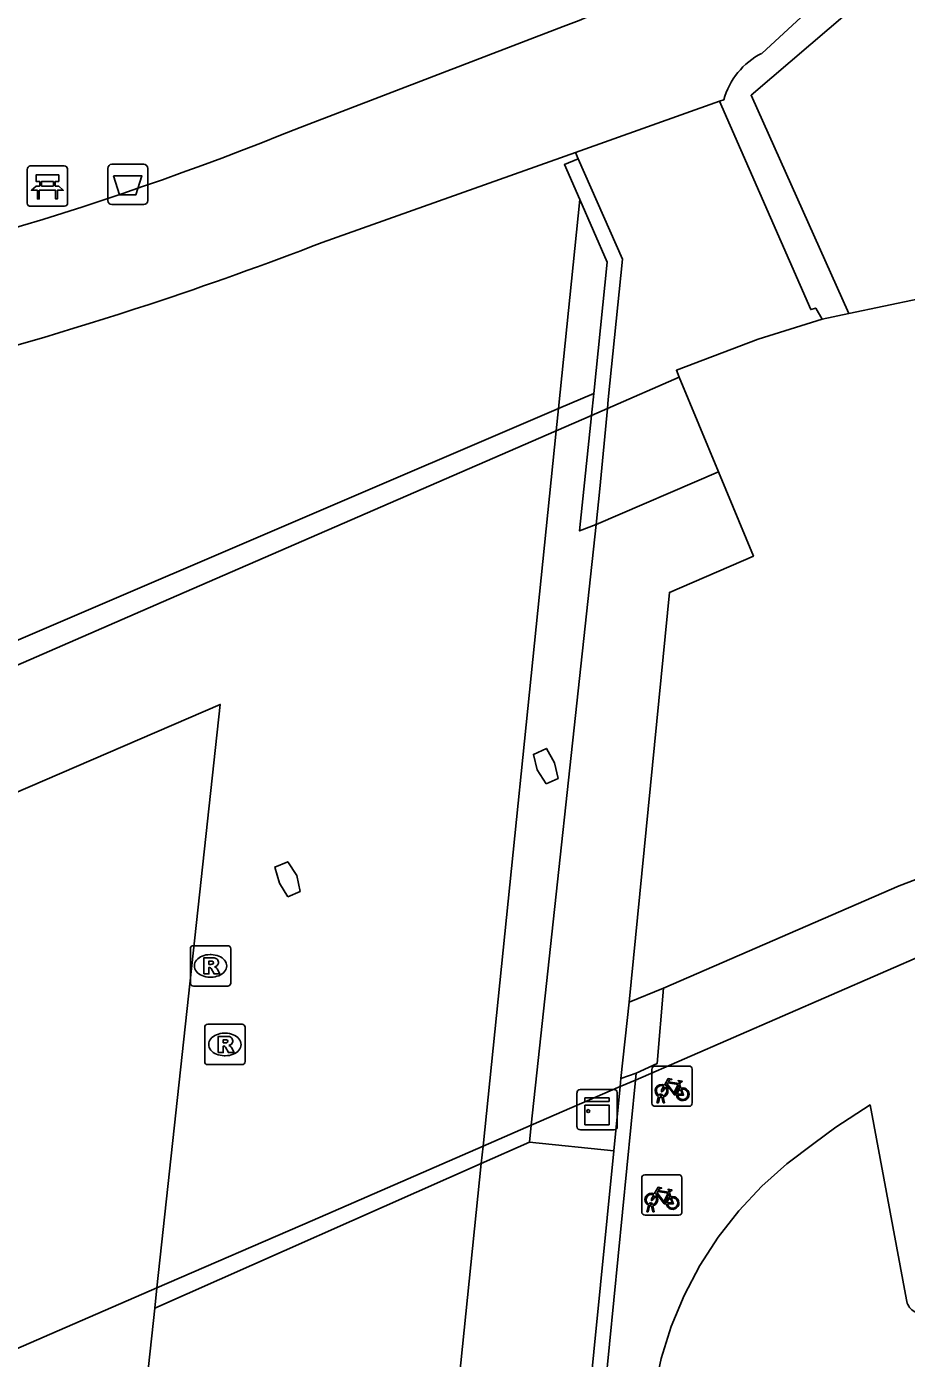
# Model space of a CAD drawing. Extents: x 162026 to 163499, y 387297 to 388169.
# Drawn here: x 162585.7 to 162607.53, y 387595.81 to 387628.86 of the extents above; entities that cross this region are included whole.
import ezdxf

# ---------------------------------------------------------------- set-up
doc = ezdxf.new("R2010")
doc.units = 0
for name, color, linetype in [('IMGEO_Afvalbak', 7, 'Continuous'), ('IMGEO_Bank', 7, 'Continuous'), ('IMGEO_Fietsenrek', 7, 'Continuous'), ('IMGEO_Groenvoorziening', 7, 'Continuous'), ('IMGEO_Kast', 7, 'Continuous'), ('IMGEO_Meer_plas_ven_vijver', 7, 'Continuous'), ('IMGEO_Muur', 7, 'Continuous'), ('IMGEO_Pand', 7, 'Continuous'), ('IMGEO_Pand_overbouw', 7, 'Continuous'), ('IMGEO_Rioolput', 7, 'Continuous'), ('IMGEO_Voetpad_gesloten', 7, 'Continuous'), ('IMGEO_Voetpad_halfverhard', 7, 'Continuous'), ('IMGEO_Voetpad_open', 7, 'Continuous')]:
    doc.layers.add(name, color=color, linetype=linetype)

msp = doc.modelspace()

# ---------------------------------------------------------------- linework, layer by layer
at = {"layer": 'IMGEO_Afvalbak'}
for p, q in [((162587.712, 387624.545), (162587.712, 387625.345)), ((162587.712, 387625.345), (162587.712, 387624.545)), ((162587.812, 387625.445), (162588.602, 387625.445)), ((162588.602, 387625.445), (162587.812, 387625.445)), ((162588.702, 387625.345), (162588.702, 387624.545)), ((162588.702, 387624.545), (162588.702, 387625.345)), ((162588.602, 387624.445), (162587.812, 387624.445)), ((162587.812, 387624.445), (162588.602, 387624.445))]:
    msp.add_line(p, q, dxfattribs=at)
msp.add_lwpolyline([(162587.855, 387625.159), (162588.559, 387625.159), (162588.41, 387624.689), (162588.004, 387624.689), (162587.855, 387625.159)], dxfattribs=at)
for centre, start, end in [((162587.812, 387625.345), 90, 180), ((162587.812, 387625.345), 90, 180), ((162588.602, 387625.345), 0, 90), ((162588.602, 387625.345), 360, 90), ((162587.812, 387624.545), 180, 270), ((162587.812, 387624.545), 180, 270), ((162588.602, 387624.545), 270, 0), ((162588.602, 387624.545), 270, 0)]:
    msp.add_arc(centre, 0.1, start, end, dxfattribs=at)
at = {"layer": 'IMGEO_Bank'}
for p, q in [((162585.712, 387624.479), (162585.712, 387625.32)), ((162585.712, 387625.32), (162585.712, 387624.479)), ((162585.787, 387625.404), (162586.628, 387625.404)), ((162586.628, 387625.404), (162585.787, 387625.404)), ((162586.712, 387625.329), (162586.712, 387624.488)), ((162586.712, 387624.488), (162586.712, 387625.329)), ((162586.021, 387624.91), (162586.021, 387625.016)), ((162586.065, 387625.016), (162586.065, 387624.91)), ((162586.353, 387625.022), (162586.071, 387625.022)), ((162586.071, 387624.904), (162586.353, 387624.904)), ((162586.359, 387624.91), (162586.359, 387625.016)), ((162586.403, 387625.016), (162586.403, 387624.91)), ((162586.409, 387624.802), (162586.016, 387624.802)), ((162586.637, 387624.404), (162585.796, 387624.404)), ((162585.796, 387624.404), (162586.637, 387624.404))]:
    msp.add_line(p, q, dxfattribs=at)
for points in [[(162586.015, 387625.022), (162585.929, 387625.022), (162585.929, 387625.183), (162586.492, 387625.183), (162586.492, 387625.022), (162586.409, 387625.022)], [(162585.959, 387624.802), (162585.817, 387624.802), (162585.929, 387624.904), (162586.015, 387624.904)], [(162586.409, 387624.904), (162586.492, 387624.904), (162586.604, 387624.802), (162586.465, 387624.802)], [(162586.009, 387624.795), (162586.009, 387624.588), (162585.966, 387624.588), (162585.966, 387624.795)], [(162586.459, 387624.795), (162586.459, 387624.588), (162586.415, 387624.588), (162586.415, 387624.795)]]:
    msp.add_lwpolyline(points, dxfattribs=at)
for centre, radius, start, end in [((162585.79, 387625.326), 0.0779, 92.4484, 184.2845), ((162585.79, 387625.326), 0.0779, 92.4484, 184.2845), ((162586.634, 387625.326), 0.0779, 2.4484, 94.2845), ((162586.634, 387625.326), 0.0779, 2.4484, 94.2845), ((162586.014, 387625.015), 0.00671, 2.8957, 87.1043), ((162586.014, 387624.911), 0.00671, 272.8957, 357.1043), ((162586.071, 387625.015), 0.00671, 92.8957, 177.1043), ((162586.071, 387624.911), 0.00671, 182.8957, 267.1043), ((162586.353, 387625.015), 0.00671, 2.8957, 87.1043), ((162586.353, 387624.911), 0.00671, 272.8957, 357.1043), ((162586.41, 387625.015), 0.00671, 92.8957, 177.1043), ((162586.41, 387624.911), 0.00671, 182.8957, 267.1043), ((162585.959, 387624.795), 0.00671, 2.8957, 87.1043), ((162586.016, 387624.795), 0.00671, 92.8957, 177.1043), ((162586.408, 387624.795), 0.00671, 2.8957, 87.1043), ((162586.465, 387624.795), 0.00671, 92.8957, 177.1043), ((162585.79, 387624.482), 0.0779, 182.4484, 274.2845), ((162585.79, 387624.482), 0.0779, 182.4484, 274.2845), ((162586.634, 387624.482), 0.0779, 272.4484, 4.2845), ((162586.634, 387624.482), 0.0779, 272.4484, 4.2845)]:
    msp.add_arc(centre, radius, start, end, dxfattribs=at)
at = {"layer": 'IMGEO_Fietsenrek'}
for p, q in [((162601.288, 387603.066), (162602.129, 387603.066)), ((162602.129, 387603.066), (162601.288, 387603.066)), ((162601.213, 387602.141), (162601.213, 387602.982)), ((162601.213, 387602.982), (162601.213, 387602.141)), ((162602.213, 387602.991), (162602.213, 387602.15)), ((162602.213, 387602.15), (162602.213, 387602.991)), ((162601.9, 387602.615), (162601.936, 387602.52)), ((162602.138, 387602.066), (162601.297, 387602.066)), ((162601.297, 387602.066), (162602.138, 387602.066)), ((162601.34, 387602.15), (162601.379, 387602.31)), ((162601.374, 387602.15), (162601.34, 387602.15)), ((162601.409, 387602.298), (162601.374, 387602.15)), ((162601.451, 387602.322), (162601.45, 387602.326)), ((162601.492, 387602.15), (162601.458, 387602.292)), ((162601.482, 387602.333), (162601.483, 387602.326)), ((162601.49, 387602.296), (162601.525, 387602.15)), ((162601.525, 387602.15), (162601.492, 387602.15)), ((162600.96, 387599.441), (162600.96, 387600.282)), ((162600.96, 387600.282), (162600.96, 387599.441)), ((162601.035, 387600.366), (162601.876, 387600.366)), ((162601.876, 387600.366), (162601.035, 387600.366)), ((162601.96, 387600.291), (162601.96, 387599.45)), ((162601.96, 387599.45), (162601.96, 387600.291)), ((162601.647, 387599.915), (162601.683, 387599.82)), ((162601.087, 387599.45), (162601.126, 387599.61)), ((162601.121, 387599.45), (162601.087, 387599.45)), ((162601.156, 387599.598), (162601.121, 387599.45)), ((162601.198, 387599.622), (162601.197, 387599.626)), ((162601.239, 387599.45), (162601.205, 387599.592)), ((162601.229, 387599.633), (162601.23, 387599.626)), ((162601.237, 387599.596), (162601.272, 387599.45)), ((162601.272, 387599.45), (162601.239, 387599.45)), ((162601.885, 387599.366), (162601.044, 387599.366)), ((162601.044, 387599.366), (162601.885, 387599.366))]:
    msp.add_line(p, q, dxfattribs=at)
for points in [[(162601.526, 387602.592), (162601.621, 387602.756), (162601.707, 387602.742), (162601.709, 387602.733), (162601.653, 387602.722), (162601.626, 387602.677), (162601.882, 387602.636)], [(162601.882, 387602.636), (162601.907, 387602.685), (162601.901, 387602.689), (162601.878, 387602.693), (162601.866, 387602.7), (162601.865, 387602.703), (162601.867, 387602.708), (162601.962, 387602.693), (162601.964, 387602.683), (162601.954, 387602.67), (162601.942, 387602.664), (162601.928, 387602.67), (162601.9, 387602.615)], [(162601.547, 387602.54), (162601.495, 387602.45), (162601.455, 387602.425), (162601.456, 387602.472), (162601.511, 387602.566)], [(162601.822, 387602.348), (162601.772, 387602.348), (162601.581, 387602.599), (162601.562, 387602.567)], [(162601.869, 387602.611), (162601.612, 387602.652), (162601.595, 387602.623), (162601.762, 387602.403), (162601.869, 387602.611)], [(162601.917, 387602.513), (162601.887, 387602.59), (162601.778, 387602.372), (162601.821, 387602.372)], [(162601.851, 387602.372), (162601.971, 387602.371), (162601.927, 387602.485)], [(162601.947, 387602.492), (162602.002, 387602.347), (162601.852, 387602.347)], [(162601.273, 387599.892), (162601.368, 387600.056), (162601.454, 387600.042), (162601.456, 387600.033), (162601.4, 387600.022), (162601.373, 387599.977), (162601.629, 387599.936)], [(162601.294, 387599.84), (162601.242, 387599.75), (162601.202, 387599.725), (162601.203, 387599.772), (162601.258, 387599.866)], [(162601.569, 387599.648), (162601.519, 387599.648), (162601.328, 387599.899), (162601.309, 387599.867)], [(162601.616, 387599.911), (162601.359, 387599.952), (162601.342, 387599.923), (162601.509, 387599.703), (162601.616, 387599.911)], [(162601.664, 387599.813), (162601.634, 387599.89), (162601.525, 387599.672), (162601.568, 387599.672)], [(162601.598, 387599.672), (162601.718, 387599.671), (162601.674, 387599.785)], [(162601.694, 387599.792), (162601.749, 387599.647), (162601.599, 387599.647)], [(162601.629, 387599.936), (162601.654, 387599.985), (162601.648, 387599.989), (162601.625, 387599.993), (162601.613, 387600), (162601.612, 387600.003), (162601.614, 387600.008), (162601.709, 387599.993), (162601.711, 387599.983), (162601.701, 387599.97), (162601.689, 387599.964), (162601.675, 387599.97), (162601.647, 387599.915)]]:
    msp.add_lwpolyline(points, dxfattribs=at)
for centre, radius, start, end in [((162601.291, 387602.988), 0.0779, 92.4484, 184.2845), ((162601.291, 387602.988), 0.0779, 92.4484, 184.2845), ((162602.135, 387602.988), 0.0779, 2.4484, 94.2845), ((162602.135, 387602.988), 0.0779, 2.4484, 94.2845), ((162601.453, 387602.451), 0.159, 62.6766, 242.1369), ((162601.453, 387602.451), 0.129, 63.3192, 238.903), ((162601.433, 387602.322), 0.0499, 12.8025, 158.6934), ((162601.453, 387602.451), 0.129, 283.6043, 43.4302), ((162601.453, 387602.451), 0.159, 283.5766, 46.6042), ((162601.98, 387602.367), 0.159, 113.3408, 178.3217), ((162601.98, 387602.367), 0.159, 187.0065, 105.7708), ((162601.98, 387602.367), 0.129, 113.923, 177.9556), ((162601.98, 387602.367), 0.129, 188.6715, 104.5883), ((162601.291, 387602.144), 0.0779, 182.4484, 274.2845), ((162601.291, 387602.144), 0.0779, 182.4484, 274.2845), ((162601.453, 387602.451), 0.159, 253.9967, 271.7867), ((162601.433, 387602.322), 0.0174, 12.8025, 163.4502), ((162601.453, 387602.451), 0.129, 253.415, 269.0204), ((162602.135, 387602.144), 0.0779, 272.4484, 4.2845), ((162602.135, 387602.144), 0.0779, 272.4484, 4.2845), ((162601.038, 387600.288), 0.0779, 92.4484, 184.2845), ((162601.038, 387600.288), 0.0779, 92.4484, 184.2845), ((162601.882, 387600.288), 0.0779, 2.4484, 94.2845), ((162601.882, 387600.288), 0.0779, 2.4484, 94.2845), ((162601.2, 387599.751), 0.159, 62.6766, 242.1369), ((162601.2, 387599.751), 0.129, 63.3192, 238.903), ((162601.2, 387599.751), 0.129, 283.6043, 43.4302), ((162601.2, 387599.751), 0.159, 283.5766, 46.6042), ((162601.727, 387599.667), 0.159, 113.3408, 178.3217), ((162601.727, 387599.667), 0.159, 187.0065, 105.7708), ((162601.727, 387599.667), 0.129, 113.923, 177.9556), ((162601.727, 387599.667), 0.129, 188.6715, 104.5883), ((162601.038, 387599.444), 0.0779, 182.4484, 274.2845), ((162601.038, 387599.444), 0.0779, 182.4484, 274.2845), ((162601.18, 387599.622), 0.0499, 12.8025, 158.6934), ((162601.2, 387599.751), 0.159, 253.9967, 271.7867), ((162601.18, 387599.622), 0.0174, 12.8025, 163.4502), ((162601.2, 387599.751), 0.129, 253.415, 269.0204), ((162601.882, 387599.444), 0.0779, 272.4484, 4.2845), ((162601.882, 387599.444), 0.0779, 272.4484, 4.2845)]:
    msp.add_arc(centre, radius, start, end, dxfattribs=at)
at = {"layer": 'IMGEO_Groenvoorziening'}
msp.add_lwpolyline([(162593.206, 387563.663), (162596.98, 387600.644)], dxfattribs=at)
at = {"layer": 'IMGEO_Kast'}
for p, q in [((162599.355, 387601.558), (162599.355, 387602.399)), ((162599.355, 387602.399), (162599.355, 387601.558)), ((162599.43, 387602.483), (162600.271, 387602.483)), ((162600.271, 387602.483), (162599.43, 387602.483)), ((162600.355, 387602.408), (162600.355, 387601.567)), ((162600.355, 387601.567), (162600.355, 387602.408)), ((162600.28, 387601.483), (162599.439, 387601.483)), ((162599.439, 387601.483), (162600.28, 387601.483))]:
    msp.add_line(p, q, dxfattribs=at)
for points in [[(162599.55, 387602.273), (162600.15, 387602.273), (162600.15, 387602.188), (162599.55, 387602.188), (162599.55, 387602.273)], [(162599.55, 387602.098), (162600.15, 387602.098), (162600.15, 387601.609), (162599.55, 387601.609), (162599.55, 387602.098)]]:
    msp.add_lwpolyline(points, dxfattribs=at)
msp.add_circle((162599.634, 387601.947), 0.0377, dxfattribs=at)
for centre, start, end in [((162599.433, 387602.405), 92.4484, 184.2845), ((162599.433, 387602.405), 92.4484, 184.2845), ((162600.277, 387602.405), 2.4484, 94.2845), ((162600.277, 387602.405), 2.4484, 94.2845), ((162599.433, 387601.561), 182.4484, 274.2845), ((162599.433, 387601.561), 182.4484, 274.2845), ((162600.277, 387601.561), 272.4484, 4.2845), ((162600.277, 387601.561), 272.4484, 4.2845)]:
    msp.add_arc(centre, 0.0779, start, end, dxfattribs=at)
at = {"layer": 'IMGEO_Meer_plas_ven_vijver'}
msp.add_lwpolyline([(162535.896, 387574.133), (162534.981, 387570.755), (162562.211, 387582.543), (162587.069, 387580.384), (162588.875, 387597.053)], dxfattribs=at)
at = {"layer": 'IMGEO_Muur'}
for points in [[(162598.588, 387610.069), (162598.37, 387610.42), (162598.274, 387610.8), (162598.598, 387610.949), (162598.795, 387610.589), (162598.885, 387610.204), (162598.588, 387610.069)], [(162592.179, 387607.267), (162591.968, 387607.608), (162591.856, 387608.003), (162592.175, 387608.136), (162592.398, 387607.796), (162592.481, 387607.401), (162592.179, 387607.267)]]:
    msp.add_lwpolyline(points, dxfattribs=at)
at = {"layer": 'IMGEO_Pand'}
for points in [[(162608.71, 387622.287), (162606.105, 387621.74)], [(162605.442, 387621.601), (162603.849, 387621.104), (162601.821, 387620.335), (162601.892, 387620.163)], [(162606.105, 387621.74), (162605.442, 387621.601)], [(162601.892, 387620.163), (162602.866, 387617.813)], [(162602.866, 387617.813), (162603.732, 387615.724), (162601.647, 387614.819), (162600.653, 387604.649)], [(162601.503, 387605.002), (162607.351, 387607.541), (162609.072, 387608.191), (162610.417, 387608.442), (162610.657, 387606.848)], [(162600.653, 387604.649), (162601.503, 387605.002)]]:
    msp.add_lwpolyline(points, dxfattribs=at)
at = {"layer": 'IMGEO_Pand_overbouw'}
for points in [[(162592.789, 387599.235), (162597.024, 387601.076), (162598.221, 387601.596), (162600.425, 387602.554), (162600.804, 387602.719), (162608.107, 387605.894), (162610.697, 387606.556), (162610.657, 387606.848), (162610.417, 387608.442), (162609.072, 387608.191), (162607.351, 387607.541), (162601.503, 387605.002), (162600.653, 387604.649), (162601.647, 387614.819), (162603.732, 387615.724), (162602.866, 387617.813), (162601.892, 387620.163), (162600.11, 387619.387), (162599.715, 387619.215), (162598.837, 387618.833), (162589.229, 387614.65), (162562.047, 387602.816)], [(162515.65, 387580.277), (162519.117, 387581.76), (162518.991, 387582.123), (162519.405, 387582.313), (162527.391, 387585.763), (162528.323, 387586.18), (162525.655, 387576.16), (162522.764, 387574.851), (162523.891, 387572.131), (162524.89, 387569.718), (162526.971, 387570.622), (162527.405, 387570.811), (162530.712, 387572.249), (162534.116, 387573.729), (162535.981, 387574.539), (162588.93, 387597.558), (162592.789, 387599.235)]]:
    msp.add_lwpolyline(points, dxfattribs=at)
at = {"layer": 'IMGEO_Rioolput'}
for p, q in [((162589.835, 387606.052), (162590.687, 387606.052)), ((162589.76, 387605.126), (162589.76, 387605.978)), ((162590.248, 387605.832), (162590.273, 387605.832)), ((162590.761, 387605.978), (162590.761, 387605.126)), ((162590.687, 387605.052), (162589.835, 387605.052)), ((162590.271, 387605.272), (162590.246, 387605.272)), ((162590.115, 387603.175), (162590.115, 387604.027)), ((162590.19, 387604.101), (162591.042, 387604.101)), ((162591.116, 387604.027), (162591.116, 387603.175)), ((162590.603, 387603.881), (162590.628, 387603.881)), ((162591.042, 387603.101), (162590.19, 387603.101)), ((162590.626, 387603.321), (162590.601, 387603.321))]:
    msp.add_line(p, q, dxfattribs=at)
for points in [[(162589.835, 387606.052), (162590.687, 387606.052)], [(162589.76, 387605.126), (162589.76, 387605.978)], [(162590.349, 387605.75), (162590.097, 387605.752), (162590.097, 387605.352)], [(162590.275, 387605.671), (162590.221, 387605.671), (162590.221, 387605.59)], [(162590.761, 387605.978), (162590.761, 387605.126)], [(162590.097, 387605.352), (162590.221, 387605.352), (162590.221, 387605.514), (162590.232, 387605.514)], [(162590.221, 387605.59), (162590.273, 387605.59)], [(162590.279, 387605.485), (162590.35, 387605.352), (162590.49, 387605.352), (162590.425, 387605.478)], [(162590.687, 387605.052), (162589.835, 387605.052)], [(162590.115, 387603.175), (162590.115, 387604.027)], [(162590.19, 387604.101), (162591.042, 387604.101)], [(162591.116, 387604.027), (162591.116, 387603.175)], [(162590.704, 387603.799), (162590.452, 387603.801), (162590.452, 387603.401)], [(162590.63, 387603.72), (162590.576, 387603.72), (162590.576, 387603.639)], [(162590.452, 387603.401), (162590.576, 387603.401), (162590.576, 387603.563), (162590.587, 387603.563)], [(162590.576, 387603.639), (162590.628, 387603.639)], [(162590.634, 387603.534), (162590.705, 387603.401), (162590.845, 387603.401), (162590.78, 387603.527)], [(162591.042, 387603.101), (162590.19, 387603.101)]]:
    msp.add_lwpolyline(points, dxfattribs=at)
for centre, radius, start, end in [((162589.837, 387605.976), 0.0765, 91.552, 178.448), ((162589.837, 387605.976), 0.0765, 91.552, 178.448), ((162590.685, 387605.976), 0.0765, 1.552, 88.448), ((162590.685, 387605.976), 0.0765, 1.552, 88.448), ((162590.281, 387605.575), 0.0964, 77.0061, 93.1865), ((162590.348, 387605.64), 0.109, 350.3612, 89.416), ((162590.231, 387605.461), 0.0533, 26.0293, 88.6989), ((162590.257, 387605.779), 0.19, 274.7715, 282.9687), ((162590.295, 387605.632), 0.0378, 276.6634, 79.6772), ((162590.346, 387605.64), 0.112, 277.5842, 350.9817), ((162590.33, 387605.425), 0.108, 29.5134, 73.7905), ((162589.837, 387605.128), 0.0765, 181.552, 268.448), ((162589.837, 387605.128), 0.0765, 181.552, 268.448), ((162590.685, 387605.128), 0.0765, 271.552, 358.448), ((162590.685, 387605.128), 0.0765, 271.552, 358.448), ((162590.192, 387604.025), 0.0765, 91.552, 178.448), ((162590.192, 387604.025), 0.0765, 91.552, 178.448), ((162591.04, 387604.025), 0.0765, 1.552, 88.448), ((162591.04, 387604.025), 0.0765, 1.552, 88.448), ((162590.636, 387603.624), 0.0964, 77.0061, 93.1865), ((162590.65, 387603.681), 0.0378, 276.6634, 79.6772), ((162590.703, 387603.689), 0.109, 350.3612, 89.416), ((162590.586, 387603.51), 0.0533, 26.0293, 88.6989), ((162590.612, 387603.828), 0.19, 274.7715, 282.9687), ((162590.701, 387603.689), 0.112, 277.5842, 350.9817), ((162590.685, 387603.474), 0.108, 29.5134, 73.7905), ((162590.192, 387603.177), 0.0765, 181.552, 268.448), ((162590.192, 387603.177), 0.0765, 181.552, 268.448), ((162591.04, 387603.177), 0.0765, 271.552, 358.448), ((162591.04, 387603.177), 0.0765, 271.552, 358.448)]:
    msp.add_arc(centre, radius, start, end, dxfattribs=at)
for centre, major_axis, ratio, start_param, end_param in [((162590.247, 387605.552), (-0.387, 0.002), 0.722429, 4.712389, 7.853982), ((162590.272, 387605.552), (-0.39, 0.002), 0.717154, 1.570796, 4.712389), ((162590.602, 387603.601), (-0.387, 0.002), 0.722429, 4.712389, 7.853982), ((162590.627, 387603.601), (-0.39, 0.002), 0.717154, 1.570796, 4.712389)]:
    msp.add_ellipse(centre, major_axis=major_axis, ratio=ratio, start_param=start_param, end_param=end_param, dxfattribs=at)
at = {"layer": 'IMGEO_Voetpad_gesloten'}
for points in [[(162598.837, 387618.833), (162589.229, 387614.65), (162562.047, 387602.816)], [(162597.024, 387601.076), (162598.837, 387618.833)], [(162588.93, 387597.558), (162590.5, 387612.04), (162567.893, 387602.287), (162562.047, 387602.816)], [(162597.024, 387601.076), (162592.789, 387599.235), (162588.93, 387597.558)], [(162596.98, 387600.644), (162597.024, 387601.076)], [(162596.98, 387600.644), (162588.875, 387597.053)], [(162588.875, 387597.053), (162588.93, 387597.558)]]:
    msp.add_lwpolyline(points, dxfattribs=at)
at = {"layer": 'IMGEO_Voetpad_halfverhard'}
for points in [[(162599.01, 387628.862), (162592.483, 387626.36)], [(162593.029, 387623.505), (162598.69, 387625.516), (162599.315, 387625.739)]]:
    msp.add_lwpolyline(points, dxfattribs=at)
for centre, radius, start, end in [((162592.941, 387644.966), 17.209, 290.6482, 313.2545), ((162562.659, 387699.771), 79.238, 280.03319, 292.1097), ((162560.329, 387708.058), 90.656, 288.26394, 291.14354), ((162560.329, 387708.135), 90.729, 280.32476, 288.2487)]:
    msp.add_arc(centre, radius, start, end, dxfattribs=at)
at = {"layer": 'IMGEO_Voetpad_open'}
for points in [[(162606.105, 387621.74), (162603.677, 387627.16), (162610.507, 387633.006), (162614.1, 387636.843), (162617.279, 387640.638), (162618.816, 387640.986), (162620.536, 387640.696), (162662.633, 387617.821), (162663.557, 387616.229), (162661.985, 387599.524), (162658.755, 387596.122)], [(162603.938, 387628.199), (162609.866, 387633.67), (162616.08, 387640.286)], [(162599.315, 387625.739), (162602.892, 387627.009)], [(162602.892, 387627.009), (162602.999, 387627.047)], [(162602.892, 387627.009), (162605.157, 387621.84), (162605.279, 387621.875), (162605.442, 387621.601)], [(162599.423, 387624.575), (162599.043, 387625.44), (162599.387, 387625.577)], [(162599.387, 387625.577), (162599.315, 387625.739)], [(162599.387, 387625.577), (162600.486, 387623.095), (162600.13, 387619.605), (162600.11, 387619.387)], [(162598.893, 387619.385), (162599.423, 387624.575)], [(162599.771, 387619.761), (162600.107, 387623.019), (162599.423, 387624.575)], [(162600.11, 387619.387), (162601.892, 387620.163)], [(162598.893, 387619.385), (162599.771, 387619.761)], [(162599.771, 387619.761), (162599.715, 387619.215)], [(162560.534, 387602.953), (162598.893, 387619.385)], [(162598.893, 387619.385), (162598.837, 387618.833)], [(162600.11, 387619.387), (162599.715, 387619.215)], [(162599.831, 387616.502), (162599.925, 387617.395), (162600.11, 387619.387)], [(162599.715, 387619.215), (162598.837, 387618.833)], [(162599.831, 387616.502), (162599.42, 387616.347), (162599.715, 387619.215)], [(162602.866, 387617.813), (162599.831, 387616.502)], [(162599.831, 387616.502), (162598.221, 387601.596)], [(162608.107, 387605.894), (162600.804, 387602.719)], [(162600.821, 387602.893), (162601.345, 387603.131), (162601.503, 387605.002)], [(162600.445, 387602.754), (162600.653, 387604.649)], [(162600.804, 387602.719), (162597.04, 387564.495), (162596.8, 387564.531)], [(162600.445, 387602.754), (162600.425, 387602.554)], [(162600.821, 387602.893), (162600.445, 387602.754)], [(162600.804, 387602.719), (162600.821, 387602.893)], [(162598.221, 387601.596), (162600.425, 387602.554)], [(162600.425, 387602.554), (162600.265, 387600.963)], [(162607.529, 387597.263), (162606.628, 387602.1), (162605.778, 387601.549), (162605.235, 387601.141), (162604.565, 387600.642), (162603.942, 387600.085), (162603.372, 387599.474), (162602.858, 387598.816), (162602.405, 387598.113), (162602.017, 387597.373), (162601.696, 387596.602), (162601.445, 387595.805), (162601.267, 387594.988), (162601.163, 387594.159), (162601.137, 387593.707), (162598.37, 387565.523)], [(162598.221, 387601.596), (162597.024, 387601.076)], [(162598.175, 387601.173), (162598.221, 387601.596)], [(162598.175, 387601.173), (162596.98, 387600.644)], [(162600.265, 387600.963), (162598.175, 387601.173)], [(162596.8, 387564.531), (162596.645, 387564.548), (162600.265, 387600.963)]]:
    msp.add_lwpolyline(points, dxfattribs=at)
for centre, radius, start, end in [((162604.773, 387626.559), 1.84, 116.9972, 164.6355), ((162607.937, 387597.328), 0.413, 189.0683, 281.3102)]:
    msp.add_arc(centre, radius, start, end, dxfattribs=at)

doc.saveas('drawing.dxf')
